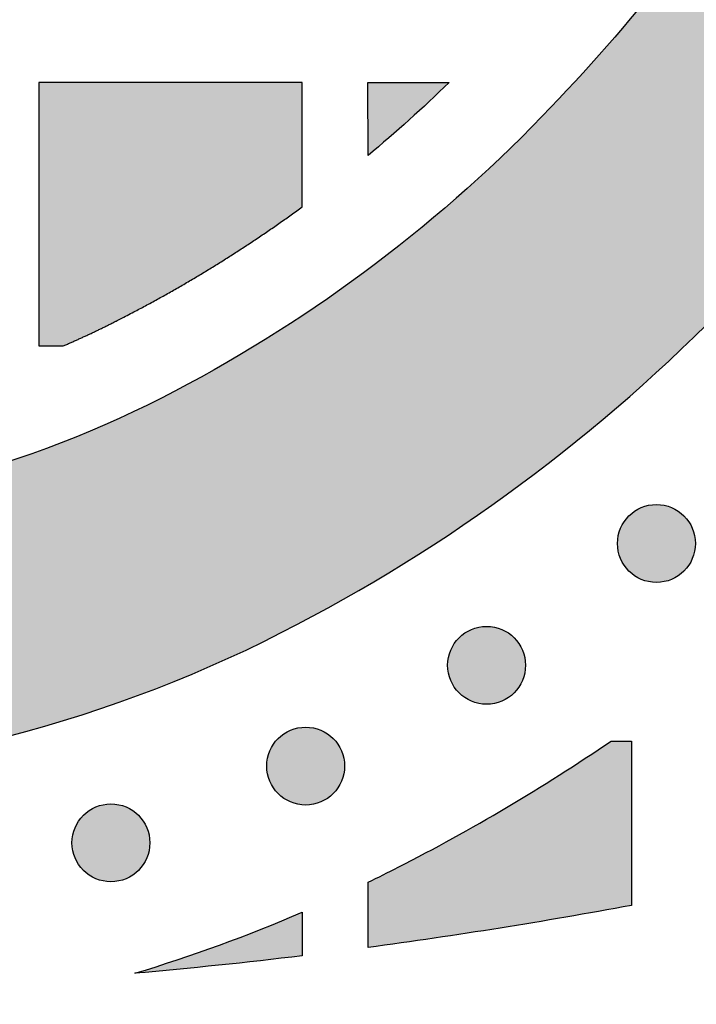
# Model space of a CAD drawing. Header units: millimetres. Extents: x -3873 to -97, y 912 to 4165.
# Tile 402 of 656: x -1639 to -1608, y 2670 to 2714. Entities that reach past the tile are written whole.
import ezdxf

# ---------------------------------------------------------------- set-up
doc = ezdxf.new("R2010")
doc.units = ezdxf.units.MM
doc.layers.add('pattern', color=7, linetype='Continuous', true_color=0x000000)

msp = doc.modelspace()

# ---------------------------------------------------------------- hatches: boundary and pattern name
at = {"layer": 'pattern'}
for points in [[(-1627.374, 2686.557), (-1625.959, 2687.297), (-1624.558, 2688.068), (-1623.172, 2688.868), (-1621.8, 2689.698), (-1620.445, 2690.556), (-1619.107, 2691.443), (-1617.787, 2692.358), (-1616.486, 2693.3), (-1615.205, 2694.269), (-1613.945, 2695.264), (-1612.706, 2696.284), (-1611.488, 2697.329), (-1610.294, 2698.398), (-1609.124, 2699.49), (-1607.977, 2700.605), (-1606.856, 2701.742), (-1605.178, 2703.519), (-1603.539, 2705.34), (-1601.942, 2707.203), (-1600.387, 2709.106), (-1598.877, 2711.049), (-1597.413, 2713.028), (-1595.996, 2715.044), (-1594.628, 2717.093), (-1593.309, 2719.175), (-1592.041, 2721.288), (-1590.824, 2723.429), (-1589.661, 2725.596), (-1588.551, 2727.789), (-1587.496, 2730.004), (-1586.495, 2732.24), (-1585.55, 2734.495), (-1591.943, 2751.184), (-1596.673, 2739), (-1597.507, 2737.01), (-1598.39, 2735.036), (-1599.322, 2733.08), (-1600.302, 2731.144), (-1601.329, 2729.23), (-1602.403, 2727.34), (-1603.522, 2725.475), (-1604.687, 2723.637), (-1605.895, 2721.827), (-1607.146, 2720.048), (-1608.439, 2718.3), (-1609.772, 2716.585), (-1611.144, 2714.904), (-1612.555, 2713.26), (-1614.001, 2711.652), (-1615.483, 2710.083), (-1616.431, 2709.122), (-1617.4, 2708.179), (-1618.39, 2707.256), (-1619.4, 2706.352), (-1620.428, 2705.469), (-1621.476, 2704.606), (-1622.542, 2703.765), (-1623.625, 2702.946), (-1624.725, 2702.15), (-1625.841, 2701.376), (-1626.972, 2700.626), (-1628.117, 2699.901), (-1629.277, 2699.199), (-1630.449, 2698.523), (-1631.634, 2697.871), (-1632.829, 2697.245), (-1634.103, 2696.618), (-1635.399, 2696.027), (-1636.715, 2695.473), (-1638.049, 2694.957), (-1639.401, 2694.479), (-1640.768, 2694.041), (-1642.148, 2693.643), (-1643.541, 2693.287), (-1644.943, 2692.971), (-1646.353, 2692.697), (-1647.77, 2692.466), (-1649.191, 2692.277), (-1650.614, 2692.129), (-1652.038, 2692.025), (-1653.461, 2691.962), (-1654.88, 2691.941), (-1656.3, 2691.963), (-1657.723, 2692.027), (-1659.146, 2692.133), (-1660.57, 2692.281), (-1661.99, 2692.471), (-1663.407, 2692.704), (-1664.817, 2692.979), (-1666.219, 2693.295), (-1667.611, 2693.653), (-1668.991, 2694.052), (-1670.357, 2694.491), (-1671.709, 2694.97), (-1673.043, 2695.487), (-1674.358, 2696.043), (-1675.653, 2696.635), (-1676.927, 2697.263), (-1678.122, 2697.889), (-1679.306, 2698.542), (-1680.478, 2699.219), (-1681.637, 2699.922), (-1682.782, 2700.648), (-1683.912, 2701.399), (-1685.028, 2702.173), (-1686.127, 2702.971), (-1687.209, 2703.791), (-1688.274, 2704.632), (-1689.321, 2705.496), (-1690.35, 2706.38), (-1691.358, 2707.285), (-1692.347, 2708.209), (-1693.316, 2709.152), (-1694.263, 2710.114), (-1695.744, 2711.684), (-1697.189, 2713.293), (-1698.598, 2714.939), (-1699.969, 2716.621), (-1701.301, 2718.336), (-1702.592, 2720.085), (-1703.842, 2721.866), (-1705.049, 2723.676), (-1706.212, 2725.515), (-1707.33, 2727.381), (-1708.402, 2729.272), (-1709.428, 2731.187), (-1710.406, 2733.124), (-1711.336, 2735.08), (-1712.218, 2737.055), (-1713.051, 2739.046), (-1717.77, 2751.234), (-1724.176, 2734.55), (-1723.233, 2732.294), (-1722.235, 2730.057), (-1721.181, 2727.841), (-1720.073, 2725.648), (-1718.911, 2723.479), (-1717.697, 2721.337), (-1716.43, 2719.224), (-1715.113, 2717.141), (-1713.746, 2715.09), (-1712.331, 2713.074), (-1710.868, 2711.093), (-1709.36, 2709.149), (-1707.807, 2707.245), (-1706.211, 2705.381), (-1704.574, 2703.559), (-1702.897, 2701.78), (-1701.776, 2700.642), (-1700.631, 2699.527), (-1699.461, 2698.433), (-1698.268, 2697.363), (-1697.052, 2696.317), (-1695.813, 2695.296), (-1694.553, 2694.3), (-1693.273, 2693.33), (-1691.973, 2692.387), (-1690.654, 2691.472), (-1689.316, 2690.584), (-1687.962, 2689.724), (-1686.591, 2688.893), (-1685.205, 2688.092), (-1683.805, 2687.32), (-1682.391, 2686.579), (-1680.802, 2685.795), (-1679.186, 2685.057), (-1677.545, 2684.364), (-1675.88, 2683.718), (-1674.195, 2683.121), (-1672.49, 2682.574), (-1670.768, 2682.076), (-1669.031, 2681.63), (-1667.282, 2681.235), (-1665.523, 2680.892), (-1663.756, 2680.602), (-1661.983, 2680.365), (-1660.208, 2680.18), (-1658.431, 2680.048), (-1656.656, 2679.968), (-1654.885, 2679.941), (-1653.114, 2679.967), (-1651.339, 2680.045), (-1649.562, 2680.176), (-1647.786, 2680.359), (-1646.014, 2680.595), (-1644.246, 2680.884), (-1642.487, 2681.225), (-1640.737, 2681.619), (-1639, 2682.064), (-1637.278, 2682.56), (-1635.573, 2683.106), (-1633.887, 2683.702), (-1632.222, 2684.346), (-1630.58, 2685.037), (-1628.963, 2685.775)], [(-1637.312, 2699.616), (-1636.038, 2700.192), (-1634.783, 2700.808), (-1633.696, 2701.377), (-1632.619, 2701.967), (-1631.554, 2702.58), (-1630.501, 2703.213), (-1629.461, 2703.868), (-1628.435, 2704.543), (-1627.422, 2705.237), (-1626.424, 2705.952), (-1626.425, 2711.617), (-1638.425, 2711.616), (-1638.424, 2699.616)], [(-1623.424, 2708.291), (-1623.425, 2711.617), (-1619.733, 2711.617), (-1620.631, 2710.758), (-1621.545, 2709.917), (-1622.477, 2709.095)], [(-1611.536, 2689.365), (-1611.508, 2689.337), (-1611.479, 2689.31), (-1611.449, 2689.283), (-1611.418, 2689.257), (-1611.387, 2689.231), (-1611.354, 2689.206), (-1611.321, 2689.181), (-1611.287, 2689.157), (-1611.252, 2689.134), (-1611.216, 2689.111), (-1611.18, 2689.089), (-1611.142, 2689.068), (-1611.104, 2689.047), (-1611.066, 2689.028), (-1611.026, 2689.009), (-1610.986, 2688.991), (-1610.945, 2688.974), (-1610.904, 2688.958), (-1610.862, 2688.943), (-1610.82, 2688.929), (-1610.777, 2688.915), (-1610.733, 2688.903), (-1610.689, 2688.892), (-1610.645, 2688.883), (-1610.6, 2688.874), (-1610.555, 2688.866), (-1610.51, 2688.86), (-1610.465, 2688.854), (-1610.419, 2688.85), (-1610.373, 2688.847), (-1610.327, 2688.846), (-1610.281, 2688.845), (-1610.236, 2688.846), (-1610.19, 2688.847), (-1610.144, 2688.85), (-1610.098, 2688.854), (-1610.053, 2688.86), (-1610.008, 2688.866), (-1609.963, 2688.874), (-1609.918, 2688.883), (-1609.874, 2688.893), (-1609.83, 2688.903), (-1609.786, 2688.916), (-1609.743, 2688.929), (-1609.701, 2688.943), (-1609.659, 2688.958), (-1609.618, 2688.974), (-1609.577, 2688.991), (-1609.537, 2689.009), (-1609.497, 2689.028), (-1609.459, 2689.047), (-1609.421, 2689.068), (-1609.383, 2689.089), (-1609.347, 2689.111), (-1609.311, 2689.134), (-1609.276, 2689.157), (-1609.242, 2689.181), (-1609.209, 2689.206), (-1609.176, 2689.231), (-1609.145, 2689.257), (-1609.114, 2689.283), (-1609.084, 2689.31), (-1609.055, 2689.337), (-1609.027, 2689.365), (-1608.999, 2689.393), (-1608.972, 2689.422), (-1608.946, 2689.452), (-1608.919, 2689.483), (-1608.894, 2689.514), (-1608.868, 2689.547), (-1608.844, 2689.58), (-1608.82, 2689.614), (-1608.796, 2689.649), (-1608.773, 2689.685), (-1608.751, 2689.721), (-1608.73, 2689.758), (-1608.71, 2689.796), (-1608.69, 2689.835), (-1608.671, 2689.875), (-1608.653, 2689.915), (-1608.636, 2689.955), (-1608.62, 2689.997), (-1608.605, 2690.039), (-1608.591, 2690.081), (-1608.578, 2690.124), (-1608.566, 2690.168), (-1608.555, 2690.212), (-1608.545, 2690.256), (-1608.536, 2690.301), (-1608.529, 2690.345), (-1608.522, 2690.391), (-1608.517, 2690.436), (-1608.513, 2690.482), (-1608.51, 2690.528), (-1608.508, 2690.574), (-1608.507, 2690.619), (-1608.508, 2690.665), (-1608.51, 2690.711), (-1608.513, 2690.757), (-1608.517, 2690.803), (-1608.522, 2690.848), (-1608.529, 2690.893), (-1608.536, 2690.938), (-1608.545, 2690.983), (-1608.555, 2691.027), (-1608.566, 2691.071), (-1608.578, 2691.115), (-1608.591, 2691.158), (-1608.605, 2691.2), (-1608.62, 2691.242), (-1608.636, 2691.283), (-1608.653, 2691.324), (-1608.671, 2691.364), (-1608.69, 2691.404), (-1608.71, 2691.442), (-1608.73, 2691.48), (-1608.752, 2691.518), (-1608.774, 2691.554), (-1608.796, 2691.59), (-1608.82, 2691.625), (-1608.844, 2691.659), (-1608.868, 2691.692), (-1608.894, 2691.725), (-1608.919, 2691.756), (-1608.946, 2691.787), (-1608.972, 2691.817), (-1609, 2691.846), (-1609.027, 2691.874), (-1609.055, 2691.902), (-1609.084, 2691.929), (-1609.114, 2691.955), (-1609.145, 2691.982), (-1609.177, 2692.007), (-1609.209, 2692.033), (-1609.242, 2692.057), (-1609.276, 2692.081), (-1609.311, 2692.105), (-1609.347, 2692.127), (-1609.384, 2692.149), (-1609.421, 2692.171), (-1609.459, 2692.191), (-1609.498, 2692.211), (-1609.537, 2692.23), (-1609.577, 2692.248), (-1609.618, 2692.265), (-1609.659, 2692.281), (-1609.701, 2692.296), (-1609.744, 2692.31), (-1609.787, 2692.323), (-1609.83, 2692.335), (-1609.874, 2692.346), (-1609.918, 2692.356), (-1609.963, 2692.365), (-1610.008, 2692.372), (-1610.053, 2692.379), (-1610.099, 2692.384), (-1610.144, 2692.388), (-1610.19, 2692.391), (-1610.236, 2692.393), (-1610.282, 2692.394), (-1610.328, 2692.393), (-1610.374, 2692.391), (-1610.419, 2692.388), (-1610.465, 2692.384), (-1610.51, 2692.379), (-1610.556, 2692.372), (-1610.601, 2692.365), (-1610.645, 2692.356), (-1610.69, 2692.346), (-1610.734, 2692.335), (-1610.777, 2692.323), (-1610.82, 2692.31), (-1610.862, 2692.296), (-1610.904, 2692.281), (-1610.946, 2692.265), (-1610.986, 2692.248), (-1611.027, 2692.23), (-1611.066, 2692.211), (-1611.105, 2692.191), (-1611.143, 2692.171), (-1611.18, 2692.149), (-1611.216, 2692.127), (-1611.252, 2692.105), (-1611.287, 2692.081), (-1611.321, 2692.057), (-1611.355, 2692.032), (-1611.387, 2692.007), (-1611.419, 2691.981), (-1611.449, 2691.955), (-1611.479, 2691.928), (-1611.508, 2691.901), (-1611.536, 2691.874), (-1611.564, 2691.846), (-1611.591, 2691.817), (-1611.618, 2691.787), (-1611.644, 2691.756), (-1611.67, 2691.724), (-1611.695, 2691.692), (-1611.72, 2691.659), (-1611.744, 2691.625), (-1611.767, 2691.59), (-1611.79, 2691.554), (-1611.812, 2691.517), (-1611.833, 2691.48), (-1611.854, 2691.442), (-1611.873, 2691.403), (-1611.892, 2691.364), (-1611.91, 2691.324), (-1611.927, 2691.283), (-1611.943, 2691.242), (-1611.958, 2691.2), (-1611.972, 2691.157), (-1611.985, 2691.114), (-1611.997, 2691.071), (-1612.008, 2691.027), (-1612.018, 2690.983), (-1612.027, 2690.938), (-1612.035, 2690.893), (-1612.041, 2690.848), (-1612.046, 2690.802), (-1612.051, 2690.757), (-1612.054, 2690.711), (-1612.055, 2690.665), (-1612.056, 2690.619), (-1612.055, 2690.573), (-1612.054, 2690.527), (-1612.051, 2690.482), (-1612.046, 2690.436), (-1612.041, 2690.39), (-1612.035, 2690.345), (-1612.027, 2690.3), (-1612.018, 2690.256), (-1612.008, 2690.211), (-1611.997, 2690.167), (-1611.985, 2690.124), (-1611.972, 2690.081), (-1611.958, 2690.038), (-1611.943, 2689.997), (-1611.927, 2689.955), (-1611.91, 2689.914), (-1611.892, 2689.874), (-1611.873, 2689.835), (-1611.853, 2689.796), (-1611.833, 2689.758), (-1611.812, 2689.721), (-1611.79, 2689.684), (-1611.767, 2689.649), (-1611.744, 2689.614), (-1611.719, 2689.58), (-1611.695, 2689.546), (-1611.67, 2689.514), (-1611.644, 2689.482), (-1611.618, 2689.452), (-1611.591, 2689.422), (-1611.564, 2689.393)], [(-1619.276, 2683.815), (-1619.248, 2683.788), (-1619.219, 2683.761), (-1619.189, 2683.734), (-1619.158, 2683.708), (-1619.127, 2683.682), (-1619.094, 2683.657), (-1619.061, 2683.632), (-1619.027, 2683.608), (-1618.992, 2683.585), (-1618.956, 2683.562), (-1618.92, 2683.54), (-1618.882, 2683.519), (-1618.844, 2683.498), (-1618.806, 2683.478), (-1618.766, 2683.46), (-1618.726, 2683.442), (-1618.685, 2683.425), (-1618.644, 2683.409), (-1618.602, 2683.393), (-1618.56, 2683.379), (-1618.517, 2683.366), (-1618.473, 2683.354), (-1618.429, 2683.343), (-1618.385, 2683.333), (-1618.34, 2683.325), (-1618.295, 2683.317), (-1618.25, 2683.311), (-1618.205, 2683.305), (-1618.159, 2683.301), (-1618.113, 2683.298), (-1618.067, 2683.296), (-1618.021, 2683.296), (-1617.975, 2683.296), (-1617.93, 2683.298), (-1617.884, 2683.301), (-1617.838, 2683.305), (-1617.793, 2683.311), (-1617.747, 2683.317), (-1617.702, 2683.325), (-1617.658, 2683.333), (-1617.614, 2683.343), (-1617.57, 2683.354), (-1617.526, 2683.366), (-1617.483, 2683.379), (-1617.441, 2683.394), (-1617.399, 2683.409), (-1617.357, 2683.425), (-1617.317, 2683.442), (-1617.277, 2683.46), (-1617.237, 2683.479), (-1617.198, 2683.498), (-1617.16, 2683.519), (-1617.123, 2683.54), (-1617.087, 2683.562), (-1617.051, 2683.585), (-1617.016, 2683.608), (-1616.982, 2683.632), (-1616.949, 2683.657), (-1616.916, 2683.682), (-1616.885, 2683.708), (-1616.854, 2683.734), (-1616.824, 2683.761), (-1616.795, 2683.788), (-1616.767, 2683.816), (-1616.739, 2683.844), (-1616.712, 2683.873), (-1616.685, 2683.903), (-1616.659, 2683.933), (-1616.633, 2683.965), (-1616.608, 2683.997), (-1616.584, 2684.031), (-1616.559, 2684.065), (-1616.536, 2684.1), (-1616.513, 2684.135), (-1616.491, 2684.172), (-1616.47, 2684.209), (-1616.45, 2684.247), (-1616.43, 2684.286), (-1616.411, 2684.325), (-1616.393, 2684.366), (-1616.376, 2684.406), (-1616.36, 2684.448), (-1616.345, 2684.49), (-1616.331, 2684.532), (-1616.318, 2684.575), (-1616.306, 2684.618), (-1616.295, 2684.662), (-1616.285, 2684.707), (-1616.276, 2684.751), (-1616.268, 2684.796), (-1616.262, 2684.842), (-1616.257, 2684.887), (-1616.253, 2684.933), (-1616.25, 2684.978), (-1616.248, 2685.024), (-1616.247, 2685.07), (-1616.248, 2685.116), (-1616.25, 2685.162), (-1616.253, 2685.208), (-1616.257, 2685.253), (-1616.262, 2685.299), (-1616.269, 2685.344), (-1616.276, 2685.389), (-1616.285, 2685.434), (-1616.295, 2685.478), (-1616.306, 2685.522), (-1616.318, 2685.565), (-1616.331, 2685.608), (-1616.345, 2685.651), (-1616.36, 2685.693), (-1616.376, 2685.734), (-1616.393, 2685.775), (-1616.411, 2685.815), (-1616.43, 2685.854), (-1616.45, 2685.893), (-1616.47, 2685.931), (-1616.491, 2685.968), (-1616.513, 2686.005), (-1616.536, 2686.041), (-1616.56, 2686.076), (-1616.584, 2686.11), (-1616.608, 2686.143), (-1616.634, 2686.175), (-1616.659, 2686.207), (-1616.686, 2686.238), (-1616.712, 2686.268), (-1616.739, 2686.297), (-1616.767, 2686.325), (-1616.795, 2686.352), (-1616.824, 2686.379), (-1616.854, 2686.406), (-1616.885, 2686.432), (-1616.916, 2686.458), (-1616.949, 2686.483), (-1616.982, 2686.508), (-1617.016, 2686.532), (-1617.051, 2686.556), (-1617.087, 2686.578), (-1617.123, 2686.6), (-1617.161, 2686.622), (-1617.199, 2686.642), (-1617.237, 2686.662), (-1617.277, 2686.681), (-1617.317, 2686.698), (-1617.358, 2686.716), (-1617.399, 2686.732), (-1617.441, 2686.747), (-1617.483, 2686.761), (-1617.526, 2686.774), (-1617.57, 2686.786), (-1617.614, 2686.797), (-1617.658, 2686.807), (-1617.703, 2686.816), (-1617.748, 2686.823), (-1617.793, 2686.83), (-1617.838, 2686.835), (-1617.884, 2686.839), (-1617.93, 2686.842), (-1617.976, 2686.844), (-1618.022, 2686.844), (-1618.068, 2686.844), (-1618.113, 2686.842), (-1618.159, 2686.839), (-1618.205, 2686.835), (-1618.25, 2686.83), (-1618.296, 2686.823), (-1618.341, 2686.815), (-1618.385, 2686.807), (-1618.43, 2686.797), (-1618.473, 2686.786), (-1618.517, 2686.774), (-1618.56, 2686.761), (-1618.602, 2686.747), (-1618.644, 2686.731), (-1618.686, 2686.715), (-1618.726, 2686.698), (-1618.766, 2686.68), (-1618.806, 2686.662), (-1618.845, 2686.642), (-1618.883, 2686.621), (-1618.92, 2686.6), (-1618.956, 2686.578), (-1618.992, 2686.555), (-1619.027, 2686.532), (-1619.061, 2686.508), (-1619.094, 2686.483), (-1619.127, 2686.458), (-1619.158, 2686.432), (-1619.189, 2686.406), (-1619.219, 2686.379), (-1619.248, 2686.352), (-1619.276, 2686.325), (-1619.304, 2686.296), (-1619.331, 2686.267), (-1619.358, 2686.238), (-1619.384, 2686.207), (-1619.41, 2686.175), (-1619.435, 2686.143), (-1619.46, 2686.109), (-1619.484, 2686.075), (-1619.507, 2686.04), (-1619.53, 2686.005), (-1619.552, 2685.968), (-1619.573, 2685.931), (-1619.593, 2685.893), (-1619.613, 2685.854), (-1619.632, 2685.815), (-1619.65, 2685.775), (-1619.667, 2685.734), (-1619.683, 2685.693), (-1619.698, 2685.651), (-1619.712, 2685.608), (-1619.725, 2685.565), (-1619.737, 2685.522), (-1619.748, 2685.478), (-1619.758, 2685.434), (-1619.767, 2685.389), (-1619.775, 2685.344), (-1619.781, 2685.299), (-1619.786, 2685.253), (-1619.79, 2685.208), (-1619.793, 2685.162), (-1619.795, 2685.116), (-1619.796, 2685.07), (-1619.795, 2685.024), (-1619.793, 2684.978), (-1619.79, 2684.932), (-1619.786, 2684.887), (-1619.781, 2684.841), (-1619.775, 2684.796), (-1619.767, 2684.751), (-1619.758, 2684.706), (-1619.748, 2684.662), (-1619.737, 2684.618), (-1619.725, 2684.575), (-1619.712, 2684.532), (-1619.698, 2684.489), (-1619.683, 2684.447), (-1619.667, 2684.406), (-1619.65, 2684.365), (-1619.632, 2684.325), (-1619.613, 2684.286), (-1619.593, 2684.247), (-1619.573, 2684.209), (-1619.552, 2684.172), (-1619.53, 2684.135), (-1619.507, 2684.1), (-1619.483, 2684.065), (-1619.459, 2684.03), (-1619.435, 2683.997), (-1619.409, 2683.965), (-1619.384, 2683.933), (-1619.357, 2683.902), (-1619.331, 2683.873), (-1619.304, 2683.844)], [(-1627.519, 2679.224), (-1627.491, 2679.197), (-1627.462, 2679.17), (-1627.432, 2679.143), (-1627.402, 2679.117), (-1627.37, 2679.091), (-1627.338, 2679.066), (-1627.304, 2679.041), (-1627.27, 2679.017), (-1627.235, 2678.994), (-1627.2, 2678.971), (-1627.163, 2678.949), (-1627.126, 2678.927), (-1627.088, 2678.907), (-1627.049, 2678.887), (-1627.01, 2678.869), (-1626.97, 2678.851), (-1626.929, 2678.834), (-1626.887, 2678.817), (-1626.845, 2678.802), (-1626.803, 2678.788), (-1626.76, 2678.775), (-1626.717, 2678.763), (-1626.673, 2678.752), (-1626.628, 2678.742), (-1626.584, 2678.734), (-1626.539, 2678.726), (-1626.494, 2678.719), (-1626.448, 2678.714), (-1626.402, 2678.71), (-1626.357, 2678.707), (-1626.311, 2678.705), (-1626.265, 2678.705), (-1626.219, 2678.705), (-1626.173, 2678.707), (-1626.127, 2678.71), (-1626.082, 2678.714), (-1626.036, 2678.719), (-1625.991, 2678.726), (-1625.946, 2678.734), (-1625.901, 2678.742), (-1625.857, 2678.752), (-1625.813, 2678.763), (-1625.77, 2678.775), (-1625.727, 2678.788), (-1625.684, 2678.802), (-1625.642, 2678.818), (-1625.601, 2678.834), (-1625.56, 2678.851), (-1625.52, 2678.869), (-1625.481, 2678.887), (-1625.442, 2678.907), (-1625.404, 2678.928), (-1625.367, 2678.949), (-1625.33, 2678.971), (-1625.294, 2678.994), (-1625.259, 2679.017), (-1625.225, 2679.041), (-1625.192, 2679.066), (-1625.16, 2679.091), (-1625.128, 2679.117), (-1625.097, 2679.143), (-1625.067, 2679.17), (-1625.038, 2679.197), (-1625.01, 2679.224), (-1624.983, 2679.253), (-1624.956, 2679.282), (-1624.929, 2679.312), (-1624.903, 2679.342), (-1624.877, 2679.374), (-1624.852, 2679.406), (-1624.827, 2679.44), (-1624.803, 2679.474), (-1624.779, 2679.509), (-1624.757, 2679.544), (-1624.735, 2679.581), (-1624.713, 2679.618), (-1624.693, 2679.656), (-1624.673, 2679.695), (-1624.654, 2679.734), (-1624.637, 2679.774), (-1624.62, 2679.815), (-1624.603, 2679.856), (-1624.588, 2679.898), (-1624.574, 2679.941), (-1624.561, 2679.984), (-1624.549, 2680.027), (-1624.538, 2680.071), (-1624.528, 2680.116), (-1624.52, 2680.16), (-1624.512, 2680.205), (-1624.505, 2680.25), (-1624.5, 2680.296), (-1624.496, 2680.342), (-1624.493, 2680.387), (-1624.491, 2680.433), (-1624.491, 2680.479), (-1624.491, 2680.525), (-1624.493, 2680.571), (-1624.496, 2680.617), (-1624.5, 2680.662), (-1624.505, 2680.708), (-1624.512, 2680.753), (-1624.52, 2680.798), (-1624.528, 2680.843), (-1624.538, 2680.887), (-1624.549, 2680.931), (-1624.561, 2680.974), (-1624.574, 2681.017), (-1624.588, 2681.06), (-1624.604, 2681.102), (-1624.62, 2681.143), (-1624.637, 2681.184), (-1624.655, 2681.224), (-1624.673, 2681.263), (-1624.693, 2681.302), (-1624.714, 2681.34), (-1624.735, 2681.377), (-1624.757, 2681.414), (-1624.78, 2681.45), (-1624.803, 2681.484), (-1624.827, 2681.519), (-1624.852, 2681.552), (-1624.877, 2681.584), (-1624.903, 2681.616), (-1624.929, 2681.647), (-1624.956, 2681.677), (-1624.983, 2681.706), (-1625.01, 2681.734), (-1625.039, 2681.761), (-1625.068, 2681.788), (-1625.097, 2681.815), (-1625.128, 2681.841), (-1625.16, 2681.867), (-1625.192, 2681.892), (-1625.226, 2681.917), (-1625.26, 2681.941), (-1625.295, 2681.964), (-1625.33, 2681.987), (-1625.367, 2682.009), (-1625.404, 2682.03), (-1625.442, 2682.051), (-1625.481, 2682.071), (-1625.52, 2682.089), (-1625.56, 2682.107), (-1625.601, 2682.124), (-1625.642, 2682.14), (-1625.684, 2682.156), (-1625.727, 2682.17), (-1625.77, 2682.183), (-1625.813, 2682.195), (-1625.857, 2682.206), (-1625.902, 2682.216), (-1625.946, 2682.224), (-1625.991, 2682.232), (-1626.036, 2682.238), (-1626.082, 2682.244), (-1626.127, 2682.248), (-1626.173, 2682.251), (-1626.219, 2682.253), (-1626.265, 2682.253), (-1626.311, 2682.253), (-1626.357, 2682.251), (-1626.403, 2682.248), (-1626.448, 2682.244), (-1626.494, 2682.238), (-1626.539, 2682.232), (-1626.584, 2682.224), (-1626.629, 2682.216), (-1626.673, 2682.206), (-1626.717, 2682.195), (-1626.76, 2682.183), (-1626.803, 2682.17), (-1626.846, 2682.156), (-1626.888, 2682.14), (-1626.929, 2682.124), (-1626.97, 2682.107), (-1627.01, 2682.089), (-1627.049, 2682.07), (-1627.088, 2682.051), (-1627.126, 2682.03), (-1627.163, 2682.009), (-1627.2, 2681.987), (-1627.236, 2681.964), (-1627.27, 2681.941), (-1627.305, 2681.917), (-1627.338, 2681.892), (-1627.37, 2681.867), (-1627.402, 2681.841), (-1627.433, 2681.815), (-1627.462, 2681.788), (-1627.492, 2681.761), (-1627.52, 2681.733), (-1627.547, 2681.705), (-1627.574, 2681.676), (-1627.601, 2681.646), (-1627.627, 2681.616), (-1627.653, 2681.584), (-1627.678, 2681.552), (-1627.703, 2681.518), (-1627.727, 2681.484), (-1627.75, 2681.449), (-1627.773, 2681.414), (-1627.795, 2681.377), (-1627.816, 2681.34), (-1627.837, 2681.302), (-1627.857, 2681.263), (-1627.875, 2681.224), (-1627.893, 2681.184), (-1627.91, 2681.143), (-1627.926, 2681.101), (-1627.942, 2681.06), (-1627.956, 2681.017), (-1627.969, 2680.974), (-1627.981, 2680.931), (-1627.992, 2680.887), (-1628.002, 2680.842), (-1628.01, 2680.798), (-1628.018, 2680.753), (-1628.024, 2680.708), (-1628.03, 2680.662), (-1628.034, 2680.616), (-1628.037, 2680.571), (-1628.039, 2680.525), (-1628.039, 2680.479), (-1628.039, 2680.433), (-1628.037, 2680.387), (-1628.034, 2680.341), (-1628.03, 2680.296), (-1628.024, 2680.25), (-1628.018, 2680.205), (-1628.01, 2680.16), (-1628.002, 2680.115), (-1627.992, 2680.071), (-1627.981, 2680.027), (-1627.969, 2679.984), (-1627.956, 2679.941), (-1627.941, 2679.898), (-1627.926, 2679.856), (-1627.91, 2679.815), (-1627.893, 2679.774), (-1627.875, 2679.734), (-1627.856, 2679.695), (-1627.837, 2679.656), (-1627.816, 2679.618), (-1627.795, 2679.581), (-1627.773, 2679.544), (-1627.75, 2679.508), (-1627.727, 2679.473), (-1627.703, 2679.439), (-1627.678, 2679.406), (-1627.653, 2679.374), (-1627.627, 2679.342), (-1627.601, 2679.311), (-1627.574, 2679.281), (-1627.547, 2679.252)], [(-1623.422, 2675.189), (-1622.054, 2675.869), (-1619.562, 2677.19), (-1617.112, 2678.591), (-1614.707, 2680.067), (-1612.351, 2681.618), (-1611.423, 2681.618), (-1611.422, 2674.135), (-1617.409, 2673.1), (-1623.421, 2672.218)], [(-1636.393, 2675.728), (-1636.365, 2675.7), (-1636.336, 2675.673), (-1636.306, 2675.647), (-1636.275, 2675.62), (-1636.244, 2675.595), (-1636.211, 2675.569), (-1636.178, 2675.545), (-1636.144, 2675.521), (-1636.109, 2675.497), (-1636.073, 2675.474), (-1636.037, 2675.452), (-1636, 2675.431), (-1635.962, 2675.411), (-1635.923, 2675.391), (-1635.883, 2675.372), (-1635.843, 2675.354), (-1635.803, 2675.337), (-1635.761, 2675.321), (-1635.719, 2675.306), (-1635.677, 2675.292), (-1635.634, 2675.279), (-1635.59, 2675.267), (-1635.547, 2675.256), (-1635.502, 2675.246), (-1635.458, 2675.237), (-1635.413, 2675.23), (-1635.367, 2675.223), (-1635.322, 2675.218), (-1635.276, 2675.214), (-1635.23, 2675.211), (-1635.185, 2675.209), (-1635.139, 2675.208), (-1635.093, 2675.209), (-1635.047, 2675.211), (-1635.001, 2675.214), (-1634.955, 2675.218), (-1634.91, 2675.223), (-1634.865, 2675.23), (-1634.82, 2675.237), (-1634.775, 2675.246), (-1634.731, 2675.256), (-1634.687, 2675.267), (-1634.643, 2675.279), (-1634.6, 2675.292), (-1634.558, 2675.306), (-1634.516, 2675.321), (-1634.475, 2675.337), (-1634.434, 2675.354), (-1634.394, 2675.372), (-1634.354, 2675.391), (-1634.316, 2675.411), (-1634.278, 2675.431), (-1634.24, 2675.453), (-1634.204, 2675.475), (-1634.168, 2675.497), (-1634.133, 2675.521), (-1634.099, 2675.545), (-1634.066, 2675.569), (-1634.033, 2675.595), (-1634.002, 2675.62), (-1633.971, 2675.647), (-1633.941, 2675.673), (-1633.912, 2675.701), (-1633.884, 2675.728), (-1633.857, 2675.756), (-1633.829, 2675.785), (-1633.803, 2675.815), (-1633.776, 2675.846), (-1633.751, 2675.878), (-1633.725, 2675.91), (-1633.701, 2675.943), (-1633.677, 2675.977), (-1633.653, 2676.012), (-1633.631, 2676.048), (-1633.609, 2676.085), (-1633.587, 2676.122), (-1633.567, 2676.16), (-1633.547, 2676.199), (-1633.528, 2676.238), (-1633.51, 2676.278), (-1633.493, 2676.319), (-1633.477, 2676.36), (-1633.462, 2676.402), (-1633.448, 2676.445), (-1633.435, 2676.488), (-1633.423, 2676.531), (-1633.412, 2676.575), (-1633.402, 2676.619), (-1633.393, 2676.664), (-1633.386, 2676.709), (-1633.379, 2676.754), (-1633.374, 2676.8), (-1633.37, 2676.845), (-1633.367, 2676.891), (-1633.365, 2676.937), (-1633.364, 2676.983), (-1633.365, 2677.029), (-1633.367, 2677.075), (-1633.37, 2677.12), (-1633.374, 2677.166), (-1633.379, 2677.212), (-1633.386, 2677.257), (-1633.393, 2677.302), (-1633.402, 2677.346), (-1633.412, 2677.391), (-1633.423, 2677.435), (-1633.435, 2677.478), (-1633.448, 2677.521), (-1633.462, 2677.563), (-1633.477, 2677.605), (-1633.493, 2677.647), (-1633.51, 2677.688), (-1633.528, 2677.728), (-1633.547, 2677.767), (-1633.567, 2677.806), (-1633.587, 2677.844), (-1633.609, 2677.881), (-1633.631, 2677.918), (-1633.653, 2677.953), (-1633.677, 2677.988), (-1633.701, 2678.022), (-1633.726, 2678.056), (-1633.751, 2678.088), (-1633.777, 2678.12), (-1633.803, 2678.15), (-1633.83, 2678.18), (-1633.857, 2678.209), (-1633.884, 2678.237), (-1633.912, 2678.265), (-1633.941, 2678.292), (-1633.971, 2678.319), (-1634.002, 2678.345), (-1634.034, 2678.371), (-1634.066, 2678.396), (-1634.099, 2678.421), (-1634.134, 2678.445), (-1634.168, 2678.468), (-1634.204, 2678.491), (-1634.241, 2678.513), (-1634.278, 2678.534), (-1634.316, 2678.555), (-1634.355, 2678.574), (-1634.394, 2678.593), (-1634.434, 2678.611), (-1634.475, 2678.628), (-1634.516, 2678.644), (-1634.558, 2678.659), (-1634.601, 2678.673), (-1634.644, 2678.686), (-1634.687, 2678.699), (-1634.731, 2678.709), (-1634.775, 2678.719), (-1634.82, 2678.728), (-1634.865, 2678.736), (-1634.91, 2678.742), (-1634.956, 2678.747), (-1635.001, 2678.752), (-1635.047, 2678.755), (-1635.093, 2678.756), (-1635.139, 2678.757), (-1635.185, 2678.756), (-1635.231, 2678.755), (-1635.277, 2678.752), (-1635.322, 2678.747), (-1635.368, 2678.742), (-1635.413, 2678.736), (-1635.458, 2678.728), (-1635.503, 2678.719), (-1635.547, 2678.709), (-1635.591, 2678.698), (-1635.634, 2678.686), (-1635.677, 2678.673), (-1635.72, 2678.659), (-1635.762, 2678.644), (-1635.803, 2678.628), (-1635.844, 2678.611), (-1635.884, 2678.593), (-1635.923, 2678.574), (-1635.962, 2678.554), (-1636, 2678.534), (-1636.037, 2678.513), (-1636.074, 2678.491), (-1636.109, 2678.468), (-1636.144, 2678.445), (-1636.178, 2678.42), (-1636.212, 2678.396), (-1636.244, 2678.371), (-1636.276, 2678.345), (-1636.306, 2678.319), (-1636.336, 2678.292), (-1636.365, 2678.265), (-1636.394, 2678.237), (-1636.421, 2678.209), (-1636.448, 2678.18), (-1636.475, 2678.15), (-1636.501, 2678.119), (-1636.527, 2678.088), (-1636.552, 2678.055), (-1636.577, 2678.022), (-1636.601, 2677.988), (-1636.624, 2677.953), (-1636.647, 2677.917), (-1636.669, 2677.881), (-1636.69, 2677.844), (-1636.711, 2677.805), (-1636.73, 2677.767), (-1636.749, 2677.727), (-1636.767, 2677.687), (-1636.784, 2677.647), (-1636.8, 2677.605), (-1636.815, 2677.563), (-1636.83, 2677.521), (-1636.843, 2677.478), (-1636.855, 2677.434), (-1636.866, 2677.39), (-1636.875, 2677.346), (-1636.884, 2677.301), (-1636.892, 2677.256), (-1636.898, 2677.211), (-1636.904, 2677.166), (-1636.908, 2677.12), (-1636.911, 2677.074), (-1636.912, 2677.028), (-1636.913, 2676.983), (-1636.912, 2676.937), (-1636.911, 2676.891), (-1636.908, 2676.845), (-1636.904, 2676.799), (-1636.898, 2676.754), (-1636.892, 2676.709), (-1636.884, 2676.664), (-1636.875, 2676.619), (-1636.866, 2676.575), (-1636.855, 2676.531), (-1636.843, 2676.487), (-1636.829, 2676.444), (-1636.815, 2676.402), (-1636.8, 2676.36), (-1636.784, 2676.319), (-1636.767, 2676.278), (-1636.749, 2676.238), (-1636.73, 2676.198), (-1636.711, 2676.16), (-1636.69, 2676.122), (-1636.669, 2676.084), (-1636.647, 2676.048), (-1636.624, 2676.012), (-1636.601, 2675.977), (-1636.577, 2675.943), (-1636.552, 2675.91), (-1636.527, 2675.877), (-1636.501, 2675.846), (-1636.475, 2675.815), (-1636.448, 2675.785), (-1636.421, 2675.756)], [(-1626.421, 2671.836), (-1634.055, 2671.039), (-1632.118, 2671.653), (-1630.199, 2672.322), (-1628.3, 2673.045), (-1626.422, 2673.82)]]:
    msp.add_hatch(color=256, dxfattribs=at).paths.add_polyline_path(points, flags=0)

# ---------------------------------------------------------------- linework, layer by layer
for p, q in [((-1626.425, 2711.617), (-1638.425, 2711.616)), ((-1638.425, 2711.616), (-1638.424, 2699.616)), ((-1626.424, 2705.952), (-1626.425, 2711.617)), ((-1626.422, 2673.82), (-1626.421, 2671.836))]:
    msp.add_line(p, q, dxfattribs=at)
for points in [[(-1623.424, 2708.291), (-1623.425, 2711.617), (-1619.733, 2711.617)], [(-1612.351, 2681.618), (-1611.423, 2681.618), (-1611.422, 2674.135)], [(-1623.421, 2672.218), (-1623.422, 2675.189)]]:
    msp.add_lwpolyline(points, dxfattribs=at)
for centre in [(-1610.282, 2690.619), (-1618.022, 2685.07), (-1626.265, 2680.479), (-1635.139, 2676.983)]:
    msp.add_circle(centre, 1.774, dxfattribs=at)
at = {"layer": 'pattern', "extrusion": (0, 0, -1)}
for centre, radius, start, end in [((1680.528, 2772.97), 90.475, 202.05245, 224.03356), ((1654.975, 2908.207), 250.09, 231.47083, 269.55184), ((1662.801, 2755.7), 61.629, 225.66687, 230.28767), ((1662.666, 2755.7), 65.629, 224.03356, 242.95952), ((1654.89, 2740.466), 48.525, 242.9595, 269.9886), ((1654.975, 2908.207), 238.09, 259.45971, 262.38433), ((1654.975, 2908.207), 238.089, 263.11209, 264.95909)]:
    msp.add_arc(centre, radius, start, end, dxfattribs=at)
at = {"layer": 'pattern'}
for centre, radius, start, end in [((-1662.666, 2755.7), 77.629, 297.04048, 315.96644), ((-1654.975, 2908.207), 262.09, 270.42785, 304.55926), ((-1654.89, 2740.466), 60.525, 270.00467, 297.04048), ((-1662.801, 2755.7), 89.629, 297.04048, 304.2551), ((-1655.026, 2740.466), 72.526, 295.83386, 297.04047), ((-1655.025, 2740.466), 72.525, 286.80724, 293.22854)]:
    msp.add_arc(centre, radius, start, end, dxfattribs=at)
msp.add_rational_spline([(-1637.312, 2699.616), (-1636.029, 2700.172), (-1634.783, 2700.808), (-1630.399, 2703.046), (-1626.424, 2705.952)], [1, 0.99950732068, 1, 0.996824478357, 1], degree=2, knots=[0, 0, 0, 2.795441, 2.795441, 12.620904, 12.620904, 12.620904], dxfattribs=at)
msp.add_open_spline([(-1638.424, 2699.616), (-1637.838, 2699.616), (-1637.312, 2699.616)], degree=2, dxfattribs=at)

doc.saveas('drawing.dxf')
